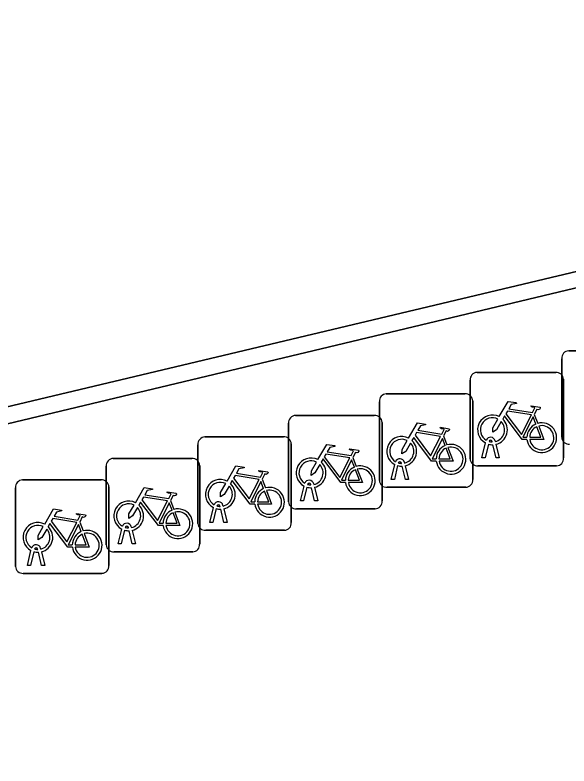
# Model space of a CAD drawing. Extents: x 160675 to 161153, y 383241 to 383714.
# Drawn here: x 160892.24 to 160898.16, y 383456.2 to 383464.23 of the extents above; entities that cross this region are included whole.
import ezdxf

# ---------------------------------------------------------------- set-up
doc = ezdxf.new("R2010")
doc.units = 0
for name, color, linetype in [('IMGEO_Fietsenrek', 7, 'Continuous'), ('IMGEO_Muur', 7, 'Continuous'), ('IMGEO_Voetpad_open', 7, 'Continuous')]:
    doc.layers.add(name, color=color, linetype=linetype)

msp = doc.modelspace()

# ---------------------------------------------------------------- linework, layer by layer
at = {"layer": 'IMGEO_Fietsenrek'}
for p, q in [((160898.1549, 383460.6395), (160898.9958, 383460.6395)), ((160898.9958, 383460.6395), (160898.1549, 383460.6395)), ((160898.0805, 383459.7149), (160898.0805, 383460.5558)), ((160898.0805, 383460.5558), (160898.0805, 383459.7149)), ((160897.1749, 383460.4095), (160898.0158, 383460.4095)), ((160898.0158, 383460.4095), (160897.1749, 383460.4095)), ((160897.1005, 383459.4849), (160897.1005, 383460.3258)), ((160897.1005, 383460.3258), (160897.1005, 383459.4849)), ((160898.0995, 383460.3351), (160898.0995, 383459.4942)), ((160898.0995, 383459.4942), (160898.0995, 383460.3351)), ((160896.2049, 383460.1795), (160897.0458, 383460.1795)), ((160897.0458, 383460.1795), (160896.2049, 383460.1795)), ((160896.1305, 383459.2549), (160896.1305, 383460.0958)), ((160896.1305, 383460.0958), (160896.1305, 383459.2549)), ((160897.1295, 383460.1051), (160897.1295, 383459.2642)), ((160897.1295, 383459.2642), (160897.1295, 383460.1051)), ((160895.2349, 383459.9495), (160896.0758, 383459.9495)), ((160896.0758, 383459.9495), (160895.2349, 383459.9495)), ((160897.7872, 383459.9592), (160897.8235, 383459.864)), ((160895.1605, 383459.0249), (160895.1605, 383459.8658)), ((160895.1605, 383459.8658), (160895.1605, 383459.0249)), ((160896.1595, 383459.8751), (160896.1595, 383459.0342)), ((160896.1595, 383459.0342), (160896.1595, 383459.8751)), ((160894.2649, 383459.7195), (160895.1058, 383459.7195)), ((160895.1058, 383459.7195), (160894.2649, 383459.7195)), ((160896.8172, 383459.7292), (160896.8535, 383459.634)), ((160897.3379, 383459.6659), (160897.3369, 383459.6702)), ((160897.3686, 383459.6774), (160897.3704, 383459.6695)), ((160894.1905, 383458.7949), (160894.1905, 383459.6358)), ((160894.1905, 383459.6358), (160894.1905, 383458.7949)), ((160895.1895, 383459.6451), (160895.1895, 383458.8042)), ((160895.1895, 383458.8042), (160895.1895, 383459.6451)), ((160897.2275, 383459.4943), (160897.2658, 383459.6543)), ((160897.2962, 383459.6421), (160897.2609, 383459.4943)), ((160897.379, 383459.4943), (160897.3451, 383459.636)), ((160897.3774, 383459.6403), (160897.4124, 383459.4943)), ((160893.2849, 383459.4895), (160894.1258, 383459.4895)), ((160894.1258, 383459.4895), (160893.2849, 383459.4895)), ((160895.8472, 383459.4992), (160895.8835, 383459.404)), ((160896.3679, 383459.4359), (160896.3669, 383459.4402)), ((160896.3986, 383459.4474), (160896.4004, 383459.4395)), ((160897.2609, 383459.4943), (160897.2275, 383459.4943)), ((160897.4124, 383459.4943), (160897.379, 383459.4943)), ((160893.2105, 383458.5649), (160893.2105, 383459.4058)), ((160893.2105, 383459.4058), (160893.2105, 383458.5649)), ((160894.2095, 383459.4151), (160894.2095, 383458.5742)), ((160894.2095, 383458.5742), (160894.2095, 383459.4151)), ((160896.2575, 383459.2643), (160896.2958, 383459.4243)), ((160896.3262, 383459.4121), (160896.2909, 383459.2643)), ((160896.409, 383459.2643), (160896.3751, 383459.406)), ((160896.4074, 383459.4103), (160896.4424, 383459.2643)), ((160898.0251, 383459.4105), (160897.1842, 383459.4105)), ((160897.1842, 383459.4105), (160898.0251, 383459.4105)), ((160894.8772, 383459.2692), (160894.9135, 383459.174)), ((160892.3149, 383459.2595), (160893.1558, 383459.2595)), ((160893.1558, 383459.2595), (160892.3149, 383459.2595)), ((160895.2875, 383459.0343), (160895.3258, 383459.1943)), ((160895.3979, 383459.2059), (160895.3969, 383459.2102)), ((160895.4286, 383459.2174), (160895.4304, 383459.2095)), ((160896.2909, 383459.2643), (160896.2575, 383459.2643)), ((160896.4424, 383459.2643), (160896.409, 383459.2643)), ((160892.2405, 383458.3349), (160892.2405, 383459.1758)), ((160892.2405, 383459.1758), (160892.2405, 383458.3349)), ((160893.2395, 383459.1851), (160893.2395, 383458.3442)), ((160893.2395, 383458.3442), (160893.2395, 383459.1851)), ((160895.3562, 383459.1821), (160895.3209, 383459.0343)), ((160895.439, 383459.0343), (160895.4051, 383459.176)), ((160895.4374, 383459.1803), (160895.4724, 383459.0343)), ((160897.0551, 383459.1805), (160896.2142, 383459.1805)), ((160896.2142, 383459.1805), (160897.0551, 383459.1805)), ((160893.8972, 383459.0392), (160893.9335, 383458.944)), ((160895.3209, 383459.0343), (160895.2875, 383459.0343)), ((160895.4724, 383459.0343), (160895.439, 383459.0343)), ((160894.3175, 383458.8043), (160894.3558, 383458.9643)), ((160894.3862, 383458.9521), (160894.3509, 383458.8043)), ((160894.4279, 383458.9759), (160894.4269, 383458.9802)), ((160894.4586, 383458.9874), (160894.4604, 383458.9795)), ((160894.4674, 383458.9503), (160894.5024, 383458.8043)), ((160896.0851, 383458.9505), (160895.2442, 383458.9505)), ((160895.2442, 383458.9505), (160896.0851, 383458.9505)), ((160894.469, 383458.8043), (160894.4351, 383458.946)), ((160892.9272, 383458.8092), (160892.9635, 383458.714)), ((160894.3509, 383458.8043), (160894.3175, 383458.8043)), ((160894.5024, 383458.8043), (160894.469, 383458.8043)), ((160893.3375, 383458.5743), (160893.3758, 383458.7343)), ((160893.4062, 383458.7221), (160893.3709, 383458.5743)), ((160893.4479, 383458.7459), (160893.4469, 383458.7502)), ((160893.489, 383458.5743), (160893.4551, 383458.716)), ((160893.4786, 383458.7574), (160893.4804, 383458.7495)), ((160893.4874, 383458.7203), (160893.5224, 383458.5743)), ((160895.1151, 383458.7205), (160894.2742, 383458.7205)), ((160894.2742, 383458.7205), (160895.1151, 383458.7205)), ((160893.3709, 383458.5743), (160893.3375, 383458.5743)), ((160893.5224, 383458.5743), (160893.489, 383458.5743)), ((160892.3675, 383458.3443), (160892.4058, 383458.5043)), ((160892.4362, 383458.4921), (160892.4009, 383458.3443)), ((160892.4779, 383458.5159), (160892.4769, 383458.5202)), ((160892.519, 383458.3443), (160892.4851, 383458.486)), ((160892.5086, 383458.5274), (160892.5104, 383458.5195)), ((160892.5174, 383458.4903), (160892.5524, 383458.3443)), ((160894.1351, 383458.4905), (160893.2942, 383458.4905)), ((160893.2942, 383458.4905), (160894.1351, 383458.4905)), ((160892.4009, 383458.3443), (160892.3675, 383458.3443)), ((160892.5524, 383458.3443), (160892.519, 383458.3443)), ((160893.1651, 383458.2605), (160892.3242, 383458.2605)), ((160892.3242, 383458.2605), (160893.1651, 383458.2605))]:
    msp.add_line(p, q, dxfattribs=at)
for points in [[(160897.4131, 383459.9362), (160897.5078, 383460.0997), (160897.594, 383460.0859), (160897.5957, 383460.0772), (160897.5396, 383460.0663), (160897.5134, 383460.021), (160897.7686, 383459.9802)], [(160897.7557, 383459.955), (160897.4989, 383459.996), (160897.4822, 383459.9672), (160897.6492, 383459.7469), (160897.7557, 383459.955)], [(160897.7686, 383459.9802), (160897.7936, 383460.029), (160897.7885, 383460.033), (160897.7653, 383460.0367), (160897.7526, 383460.0442), (160897.7516, 383460.0473), (160897.7538, 383460.0519), (160897.8486, 383460.0368), (160897.8509, 383460.0265), (160897.8415, 383460.0141), (160897.8291, 383460.0077), (160897.8146, 383460.0139), (160897.7872, 383459.9592)], [(160897.4338, 383459.8837), (160897.3822, 383459.7945), (160897.3423, 383459.7685), (160897.3435, 383459.816), (160897.398, 383459.9102)], [(160897.7088, 383459.6915), (160897.6591, 383459.6916), (160897.4684, 383459.9433), (160897.4494, 383459.9105)], [(160897.8037, 383459.857), (160897.7744, 383459.9338), (160897.665, 383459.7157), (160897.7077, 383459.7156)], [(160896.4431, 383459.7062), (160896.5378, 383459.8697), (160896.624, 383459.8559), (160896.6257, 383459.8472), (160896.5696, 383459.8363), (160896.5434, 383459.791), (160896.7986, 383459.7502)], [(160897.8342, 383459.8358), (160897.8892, 383459.6912), (160897.7391, 383459.6915)], [(160896.7857, 383459.725), (160896.5289, 383459.766), (160896.5122, 383459.7372), (160896.6792, 383459.5169), (160896.7857, 383459.725)], [(160896.7986, 383459.7502), (160896.8236, 383459.799), (160896.8185, 383459.803), (160896.7953, 383459.8067), (160896.7826, 383459.8142), (160896.7816, 383459.8173), (160896.7838, 383459.8219), (160896.8786, 383459.8068), (160896.8809, 383459.7965), (160896.8715, 383459.7841), (160896.8591, 383459.7777), (160896.8446, 383459.7839), (160896.8172, 383459.7292)], [(160897.7377, 383459.7155), (160897.8576, 383459.7153), (160897.8144, 383459.8289)], [(160896.4638, 383459.6537), (160896.4122, 383459.5645), (160896.3723, 383459.5385), (160896.3735, 383459.586), (160896.428, 383459.6802)], [(160896.7388, 383459.4615), (160896.6891, 383459.4616), (160896.4984, 383459.7133), (160896.4794, 383459.6805)], [(160896.8337, 383459.627), (160896.8044, 383459.7038), (160896.695, 383459.4857), (160896.7377, 383459.4856)], [(160895.4731, 383459.4762), (160895.5678, 383459.6397), (160895.654, 383459.6259), (160895.6557, 383459.6172), (160895.5996, 383459.6063), (160895.5734, 383459.561), (160895.8286, 383459.5202)], [(160895.8286, 383459.5202), (160895.8536, 383459.569), (160895.8485, 383459.573), (160895.8253, 383459.5767), (160895.8126, 383459.5842), (160895.8116, 383459.5873), (160895.8138, 383459.5919), (160895.9086, 383459.5768), (160895.9109, 383459.5665), (160895.9015, 383459.5541), (160895.8891, 383459.5477), (160895.8746, 383459.5539), (160895.8472, 383459.4992)], [(160896.7677, 383459.4855), (160896.8876, 383459.4853), (160896.8444, 383459.5989)], [(160896.8642, 383459.6058), (160896.9192, 383459.4612), (160896.7691, 383459.4615)], [(160895.8157, 383459.495), (160895.5589, 383459.536), (160895.5422, 383459.5072), (160895.7092, 383459.2869), (160895.8157, 383459.495)], [(160895.4938, 383459.4237), (160895.4422, 383459.3345), (160895.4023, 383459.3085), (160895.4035, 383459.356), (160895.458, 383459.4502)], [(160895.7688, 383459.2315), (160895.7191, 383459.2316), (160895.5284, 383459.4833), (160895.5094, 383459.4505)], [(160895.8637, 383459.397), (160895.8344, 383459.4738), (160895.725, 383459.2557), (160895.7677, 383459.2556)], [(160894.5031, 383459.2462), (160894.5978, 383459.4097), (160894.684, 383459.3959), (160894.6857, 383459.3872), (160894.6296, 383459.3763), (160894.6034, 383459.331), (160894.8586, 383459.2902)], [(160894.8586, 383459.2902), (160894.8836, 383459.339), (160894.8785, 383459.343), (160894.8553, 383459.3467), (160894.8426, 383459.3542), (160894.8416, 383459.3573), (160894.8438, 383459.3619), (160894.9386, 383459.3468), (160894.9409, 383459.3365), (160894.9315, 383459.3241), (160894.9191, 383459.3177), (160894.9046, 383459.3239), (160894.8772, 383459.2692)], [(160895.7977, 383459.2555), (160895.9176, 383459.2553), (160895.8744, 383459.3689)], [(160895.8942, 383459.3758), (160895.9492, 383459.2312), (160895.7991, 383459.2315)], [(160894.8457, 383459.265), (160894.5889, 383459.306), (160894.5722, 383459.2772), (160894.7392, 383459.0569), (160894.8457, 383459.265)], [(160894.5238, 383459.1937), (160894.4722, 383459.1045), (160894.4323, 383459.0785), (160894.4335, 383459.126), (160894.488, 383459.2202)], [(160894.7988, 383459.0015), (160894.7491, 383459.0016), (160894.5584, 383459.2533), (160894.5394, 383459.2205)], [(160894.8937, 383459.167), (160894.8644, 383459.2438), (160894.755, 383459.0257), (160894.7977, 383459.0256)], [(160893.5231, 383459.0162), (160893.6178, 383459.1797), (160893.704, 383459.1659), (160893.7057, 383459.1572), (160893.6496, 383459.1463), (160893.6234, 383459.101), (160893.8786, 383459.0602)], [(160893.8786, 383459.0602), (160893.9036, 383459.109), (160893.8985, 383459.113), (160893.8753, 383459.1167), (160893.8626, 383459.1242), (160893.8616, 383459.1273), (160893.8638, 383459.1319), (160893.9586, 383459.1168), (160893.9609, 383459.1065), (160893.9515, 383459.0941), (160893.9391, 383459.0877), (160893.9246, 383459.0939), (160893.8972, 383459.0392)], [(160894.8277, 383459.0255), (160894.9476, 383459.0253), (160894.9044, 383459.1389)], [(160894.9242, 383459.1458), (160894.9792, 383459.0012), (160894.8291, 383459.0015)], [(160893.8657, 383459.035), (160893.6089, 383459.076), (160893.5922, 383459.0472), (160893.7592, 383458.8269), (160893.8657, 383459.035)], [(160892.5531, 383458.7862), (160892.6478, 383458.9497), (160892.734, 383458.9359), (160892.7357, 383458.9272), (160892.6796, 383458.9163), (160892.6534, 383458.871), (160892.9086, 383458.8302)], [(160893.5438, 383458.9637), (160893.4922, 383458.8745), (160893.4523, 383458.8485), (160893.4535, 383458.896), (160893.508, 383458.9902)], [(160893.8188, 383458.7715), (160893.7691, 383458.7716), (160893.5784, 383459.0233), (160893.5594, 383458.9905)], [(160893.9137, 383458.937), (160893.8844, 383459.0138), (160893.775, 383458.7957), (160893.8177, 383458.7956)], [(160892.9086, 383458.8302), (160892.9336, 383458.879), (160892.9285, 383458.883), (160892.9053, 383458.8867), (160892.8926, 383458.8942), (160892.8916, 383458.8973), (160892.8938, 383458.9019), (160892.9886, 383458.8868), (160892.9909, 383458.8765), (160892.9815, 383458.8641), (160892.9691, 383458.8577), (160892.9546, 383458.8639), (160892.9272, 383458.8092)], [(160893.8477, 383458.7955), (160893.9676, 383458.7953), (160893.9244, 383458.9089)], [(160893.9442, 383458.9158), (160893.9992, 383458.7712), (160893.8491, 383458.7715)], [(160892.8488, 383458.5415), (160892.7991, 383458.5416), (160892.6084, 383458.7933), (160892.5894, 383458.7605)], [(160892.8957, 383458.805), (160892.6389, 383458.846), (160892.6222, 383458.8172), (160892.7892, 383458.5969), (160892.8957, 383458.805)], [(160892.5738, 383458.7337), (160892.5222, 383458.6445), (160892.4823, 383458.6185), (160892.4835, 383458.666), (160892.538, 383458.7602)], [(160892.9437, 383458.707), (160892.9144, 383458.7838), (160892.805, 383458.5657), (160892.8477, 383458.5656)], [(160892.8777, 383458.5655), (160892.9976, 383458.5653), (160892.9544, 383458.6789)], [(160892.9742, 383458.6858), (160893.0292, 383458.5412), (160892.8791, 383458.5415)]]:
    msp.add_lwpolyline(points, dxfattribs=at)
for centre, radius, start, end in [((160898.1582, 383460.5616), 0.0779, 92.4484, 184.28452), ((160898.1582, 383460.5616), 0.0779, 92.4484, 184.28452), ((160897.1782, 383460.3316), 0.0779, 92.4484, 184.28452), ((160897.1782, 383460.3316), 0.0779, 92.4484, 184.28452), ((160898.0216, 383460.3318), 0.0779, 2.4484, 94.28452), ((160898.0216, 383460.3318), 0.0779, 2.4484, 94.28452), ((160896.2082, 383460.1016), 0.0779, 92.4484, 184.28452), ((160896.2082, 383460.1016), 0.0779, 92.4484, 184.28452), ((160897.0516, 383460.1018), 0.0779, 2.4484, 94.28452), ((160897.0516, 383460.1018), 0.0779, 2.4484, 94.28452), ((160895.2382, 383459.8716), 0.0779, 92.4484, 184.28452), ((160895.2382, 383459.8716), 0.0779, 92.4484, 184.28452), ((160896.0816, 383459.8718), 0.0779, 2.4484, 94.28452), ((160896.0816, 383459.8718), 0.0779, 2.4484, 94.28452), ((160897.3401, 383459.7949), 0.159, 62.67661, 242.13685), ((160897.3401, 383459.7949), 0.129, 63.31916, 238.90302), ((160897.3401, 383459.7949), 0.159, 283.5766, 46.60424), ((160897.3401, 383459.7949), 0.129, 283.60429, 43.43025), ((160897.8667, 383459.7109), 0.159, 113.3408, 178.32165), ((160897.8667, 383459.7109), 0.159, 187.0065, 105.77075), ((160897.8667, 383459.7109), 0.129, 188.67146, 104.58832), ((160897.8667, 383459.7109), 0.129, 113.92302, 177.95563), ((160894.2682, 383459.6416), 0.0779, 92.4484, 184.28452), ((160894.2682, 383459.6416), 0.0779, 92.4484, 184.28452), ((160895.1116, 383459.6418), 0.0779, 2.4484, 94.28452), ((160895.1116, 383459.6418), 0.0779, 2.4484, 94.28452), ((160896.3701, 383459.5649), 0.159, 62.67661, 242.13685), ((160896.3701, 383459.5649), 0.129, 63.31916, 238.90302), ((160896.3701, 383459.5649), 0.159, 283.5766, 46.60424), ((160897.3199, 383459.6663), 0.0499, 12.8025, 158.69338), ((160897.3199, 383459.6663), 0.0174, 12.8025, 163.45023), ((160897.3401, 383459.7949), 0.129, 253.41502, 269.02044), ((160898.1584, 383459.7182), 0.0779, 182.4484, 274.28452), ((160898.1584, 383459.7182), 0.0779, 182.4484, 274.28452), ((160896.3701, 383459.5649), 0.129, 283.60429, 43.43025), ((160896.8967, 383459.4809), 0.159, 113.3408, 178.32165), ((160896.8967, 383459.4809), 0.159, 187.0065, 105.77075), ((160896.8967, 383459.4809), 0.129, 113.92302, 177.95563), ((160896.8967, 383459.4809), 0.129, 188.67146, 104.58832), ((160897.3401, 383459.7949), 0.159, 253.99666, 271.78671), ((160893.2882, 383459.4116), 0.0779, 92.4484, 184.28452), ((160893.2882, 383459.4116), 0.0779, 92.4484, 184.28452), ((160894.1316, 383459.4118), 0.0779, 2.4484, 94.28452), ((160894.1316, 383459.4118), 0.0779, 2.4484, 94.28452), ((160895.4001, 383459.3349), 0.159, 62.67661, 242.13685), ((160895.4001, 383459.3349), 0.129, 63.31916, 238.90302), ((160895.4001, 383459.3349), 0.159, 283.5766, 46.60424), ((160896.3499, 383459.4363), 0.0499, 12.8025, 158.69338), ((160896.3499, 383459.4363), 0.0174, 12.8025, 163.45023), ((160896.3701, 383459.5649), 0.129, 253.41502, 269.02044), ((160897.1784, 383459.4882), 0.0779, 182.4484, 274.28452), ((160897.1784, 383459.4882), 0.0779, 182.4484, 274.28452), ((160898.0218, 383459.4884), 0.0779, 272.4484, 4.28452), ((160898.0218, 383459.4884), 0.0779, 272.4484, 4.28452), ((160895.4001, 383459.3349), 0.129, 283.60429, 43.43025), ((160895.9267, 383459.2509), 0.159, 113.3408, 178.32165), ((160895.9267, 383459.2509), 0.159, 187.0065, 105.77075), ((160895.9267, 383459.2509), 0.129, 113.92302, 177.95563), ((160895.9267, 383459.2509), 0.129, 188.67146, 104.58832), ((160896.3701, 383459.5649), 0.159, 253.99666, 271.78671), ((160892.3182, 383459.1816), 0.0779, 92.4484, 184.28452), ((160892.3182, 383459.1816), 0.0779, 92.4484, 184.28452), ((160893.1616, 383459.1818), 0.0779, 2.4484, 94.28452), ((160893.1616, 383459.1818), 0.0779, 2.4484, 94.28452), ((160894.4301, 383459.1049), 0.159, 62.67661, 242.13685), ((160894.4301, 383459.1049), 0.129, 63.31916, 238.90302), ((160894.4301, 383459.1049), 0.129, 283.60429, 43.43025), ((160894.4301, 383459.1049), 0.159, 283.5766, 46.60424), ((160895.3799, 383459.2063), 0.0499, 12.8025, 158.69338), ((160895.3799, 383459.2063), 0.0174, 12.8025, 163.45023), ((160895.4001, 383459.3349), 0.129, 253.41502, 269.02044), ((160896.2084, 383459.2582), 0.0779, 182.4484, 274.28452), ((160896.2084, 383459.2582), 0.0779, 182.4484, 274.28452), ((160897.0518, 383459.2584), 0.0779, 272.4484, 4.28452), ((160897.0518, 383459.2584), 0.0779, 272.4484, 4.28452), ((160894.9567, 383459.0209), 0.159, 113.3408, 178.32165), ((160894.9567, 383459.0209), 0.159, 187.0065, 105.77075), ((160894.9567, 383459.0209), 0.129, 113.92302, 177.95563), ((160894.9567, 383459.0209), 0.129, 188.67146, 104.58832), ((160895.4001, 383459.3349), 0.159, 253.99666, 271.78671), ((160893.4501, 383458.8749), 0.159, 62.67661, 242.13685), ((160896.0818, 383459.0284), 0.0779, 272.4484, 4.28452), ((160896.0818, 383459.0284), 0.0779, 272.4484, 4.28452), ((160893.4501, 383458.8749), 0.129, 63.31916, 238.90302), ((160893.4501, 383458.8749), 0.129, 283.60429, 43.43025), ((160893.4501, 383458.8749), 0.159, 283.5766, 46.60424), ((160893.9767, 383458.7909), 0.159, 187.0065, 105.77075), ((160894.4099, 383458.9763), 0.0499, 12.8025, 158.69338), ((160894.4301, 383459.1049), 0.159, 253.99666, 271.78671), ((160894.4099, 383458.9763), 0.0174, 12.8025, 163.45023), ((160894.4301, 383459.1049), 0.129, 253.41502, 269.02044), ((160895.2384, 383459.0282), 0.0779, 182.4484, 274.28452), ((160895.2384, 383459.0282), 0.0779, 182.4484, 274.28452), ((160893.9767, 383458.7909), 0.159, 113.3408, 178.32165), ((160893.9767, 383458.7909), 0.129, 113.92302, 177.95563), ((160893.9767, 383458.7909), 0.129, 188.67146, 104.58832), ((160892.4801, 383458.6449), 0.159, 62.67661, 242.13685), ((160893.4299, 383458.7463), 0.0499, 12.8025, 158.69338), ((160894.2684, 383458.7982), 0.0779, 182.4484, 274.28452), ((160894.2684, 383458.7982), 0.0779, 182.4484, 274.28452), ((160895.1118, 383458.7984), 0.0779, 272.4484, 4.28452), ((160895.1118, 383458.7984), 0.0779, 272.4484, 4.28452), ((160892.4801, 383458.6449), 0.129, 63.31916, 238.90302), ((160892.4801, 383458.6449), 0.129, 283.60429, 43.43025), ((160892.4801, 383458.6449), 0.159, 283.5766, 46.60424), ((160893.0067, 383458.5609), 0.159, 113.3408, 178.32165), ((160893.0067, 383458.5609), 0.159, 187.0065, 105.77075), ((160893.4501, 383458.8749), 0.159, 253.99666, 271.78671), ((160893.4299, 383458.7463), 0.0174, 12.8025, 163.45023), ((160893.4501, 383458.8749), 0.129, 253.41502, 269.02044), ((160893.0067, 383458.5609), 0.129, 113.92302, 177.95563), ((160893.0067, 383458.5609), 0.129, 188.67146, 104.58832), ((160892.4599, 383458.5163), 0.0499, 12.8025, 158.69338), ((160893.2884, 383458.5682), 0.0779, 182.4484, 274.28452), ((160893.2884, 383458.5682), 0.0779, 182.4484, 274.28452), ((160894.1318, 383458.5684), 0.0779, 272.4484, 4.28452), ((160894.1318, 383458.5684), 0.0779, 272.4484, 4.28452), ((160892.4801, 383458.6449), 0.159, 253.99666, 271.78671), ((160892.4599, 383458.5163), 0.0174, 12.8025, 163.45023), ((160892.4801, 383458.6449), 0.129, 253.41502, 269.02044), ((160892.3184, 383458.3382), 0.0779, 182.4484, 274.28452), ((160892.3184, 383458.3382), 0.0779, 182.4484, 274.28452), ((160893.1618, 383458.3384), 0.0779, 272.4484, 4.28452), ((160893.1618, 383458.3384), 0.0779, 272.4484, 4.28452)]:
    msp.add_arc(centre, radius, start, end, dxfattribs=at)
at = {"layer": 'IMGEO_Muur'}
msp.add_lwpolyline([(160906.15, 383463.208), (160907.337, 383463.492), (160907.56, 383463.54), (160907.525, 383463.693), (160907.291, 383463.641), (160875.662, 383456.12), (160852.921, 383450.748), (160850.843, 383450.265), (160849.73, 383455.007), (160850.669, 383455.219), (160850.615, 383455.393), (160849.471, 383455.136), (160850.704, 383450.032), (160852.917, 383450.548), (160875.621, 383455.906)], close=True, dxfattribs=at)
at = {"layer": 'IMGEO_Voetpad_open'}
for points in [[(161004.491, 383485.269), (160999.63, 383484.142), (160998.46, 383483.872), (160998.483, 383483.774), (160994.296, 383482.789), (160994.002, 383483.688), (160961.1, 383475.879), (160961.939, 383472.274), (160962.002, 383472.066), (160912.316, 383460.345), (160909.143, 383459.613), (160907.173, 383459.127), (160907.11, 383459.309), (160906.15, 383463.208), (160875.621, 383455.906), (160852.917, 383450.548), (160850.704, 383450.032), (160848.255, 383449.977), (160845.447, 383450.327)], [(160852.921, 383450.748), (160875.662, 383456.12), (160907.291, 383463.641), (160907.525, 383463.693), (160907.56, 383463.54), (160908.505, 383459.64), (160909.084, 383459.778), (160912.322, 383460.539), (160961.939, 383472.274)]]:
    msp.add_lwpolyline(points, dxfattribs=at)

doc.saveas('drawing.dxf')
